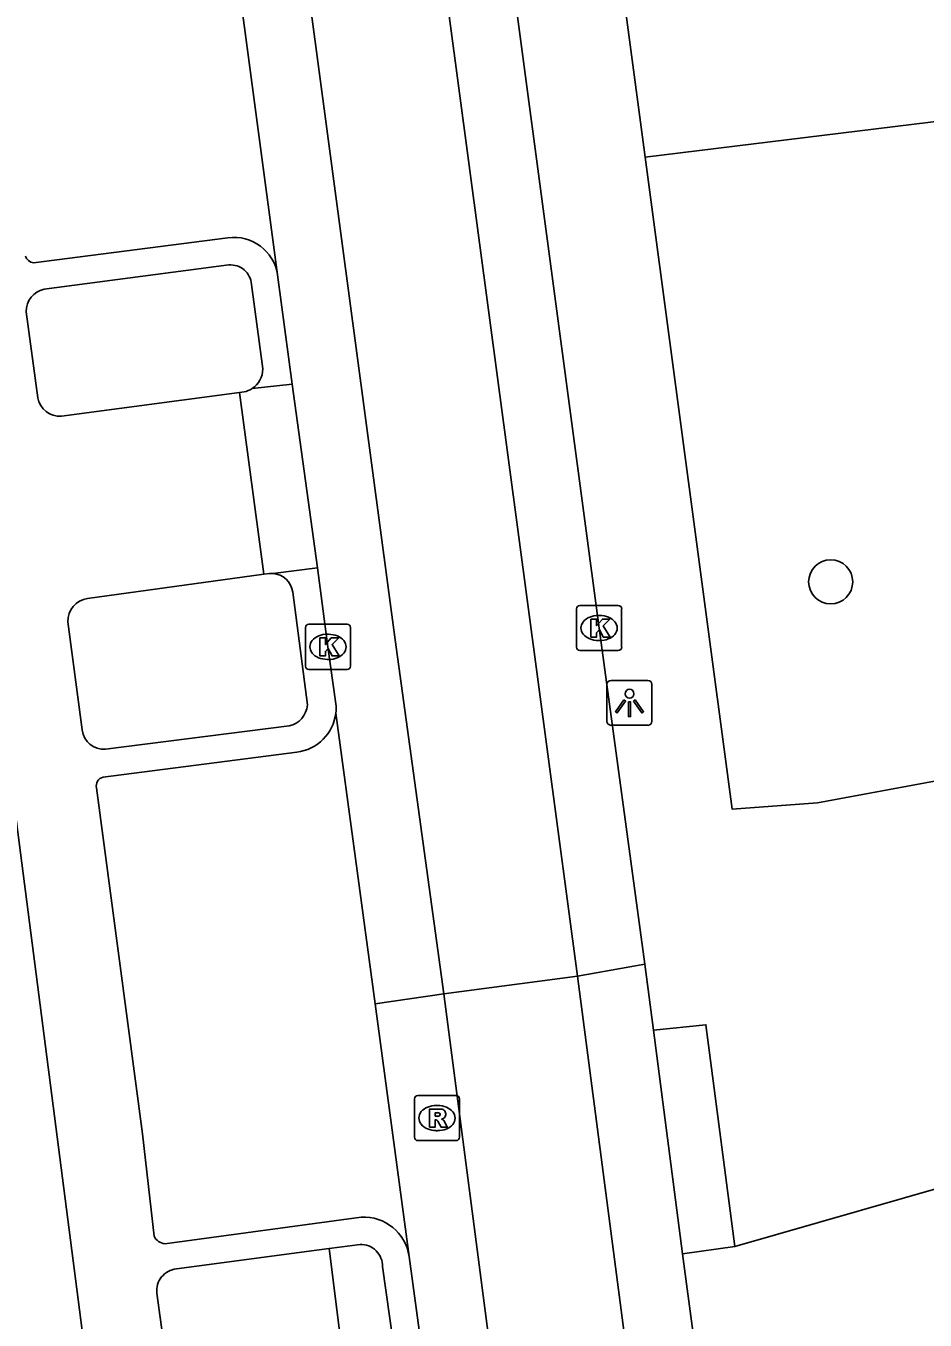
# Model space of a CAD drawing. Extents: x 160557 to 161245, y 385330 to 386505.
# Drawn here: x 161094.49 to 161114.41, y 385784.62 to 385813.31 of the extents above; entities that cross this region are included whole.
import ezdxf

# ---------------------------------------------------------------- set-up
doc = ezdxf.new("R2010")
doc.units = 0
for name, color, linetype in [('IMGEO_Boom', 7, 'Continuous'), ('IMGEO_Groenvoorziening', 7, 'Continuous'), ('IMGEO_Kolk', 7, 'Continuous'), ('IMGEO_Lichtpunt', 7, 'Continuous'), ('IMGEO_Rijbaan_lokaal_gesloten', 7, 'Continuous'), ('IMGEO_Rijbaan_lokaal_open', 7, 'Continuous'), ('IMGEO_Rioolput', 7, 'Continuous'), ('IMGEO_Voetpad_open', 7, 'Continuous')]:
    doc.layers.add(name, color=color, linetype=linetype)

msp = doc.modelspace()

# ---------------------------------------------------------------- linework, layer by layer
at = {"layer": 'IMGEO_Boom'}
msp.add_circle((161112.32, 385800.984), 0.489, dxfattribs=at)
at = {"layer": 'IMGEO_Groenvoorziening'}
msp.add_lwpolyline([(161101.206, 385786.207), (161103.608, 385767.064)], dxfattribs=at)
at = {"layer": 'IMGEO_Kolk'}
for p, q in [((161106.687, 385799.535), (161106.687, 385800.387)), ((161106.762, 385800.461), (161107.614, 385800.461)), ((161107.688, 385800.387), (161107.688, 385799.535)), ((161100.68, 385799.118), (161100.68, 385799.97)), ((161100.755, 385800.044), (161101.607, 385800.044)), ((161101.681, 385799.97), (161101.681, 385799.118)), ((161107.175, 385800.241), (161107.2, 385800.241)), ((161101.168, 385799.824), (161101.193, 385799.824)), ((161107.198, 385799.681), (161107.173, 385799.681)), ((161107.614, 385799.461), (161106.762, 385799.461)), ((161101.191, 385799.264), (161101.166, 385799.264)), ((161101.607, 385799.044), (161100.755, 385799.044))]:
    msp.add_line(p, q, dxfattribs=at)
for points in [[(161106.687, 385799.535), (161106.687, 385800.387)], [(161106.762, 385800.461), (161107.614, 385800.461)], [(161107.688, 385800.387), (161107.688, 385799.535)], [(161100.68, 385799.118), (161100.68, 385799.97)], [(161100.755, 385800.044), (161101.607, 385800.044)], [(161101.681, 385799.97), (161101.681, 385799.118)], [(161107.008, 385800.161), (161107.131, 385800.161), (161107.131, 385800.01), (161107.261, 385800.161), (161107.425, 385800.161), (161107.279, 385800.01), (161107.432, 385799.761), (161107.28, 385799.761), (161107.195, 385799.925), (161107.131, 385799.858), (161107.131, 385799.761), (161107.008, 385799.761), (161107.008, 385800.161)], [(161101.001, 385799.744), (161101.124, 385799.744), (161101.124, 385799.593), (161101.254, 385799.744), (161101.418, 385799.744), (161101.272, 385799.593), (161101.425, 385799.344), (161101.273, 385799.344), (161101.188, 385799.508), (161101.124, 385799.441), (161101.124, 385799.344), (161101.001, 385799.344), (161101.001, 385799.744)], [(161107.614, 385799.461), (161106.762, 385799.461)], [(161101.607, 385799.044), (161100.755, 385799.044)]]:
    msp.add_lwpolyline(points, dxfattribs=at)
for centre, start, end in [((161106.764, 385800.385), 91.552, 178.448), ((161106.764, 385800.385), 91.552, 178.448), ((161107.612, 385800.385), 1.552, 88.448), ((161107.612, 385800.385), 1.552, 88.448), ((161100.757, 385799.968), 91.552, 178.448), ((161100.757, 385799.968), 91.552, 178.448), ((161101.605, 385799.968), 1.552, 88.448), ((161101.605, 385799.968), 1.552, 88.448), ((161106.764, 385799.537), 181.552, 268.448), ((161106.764, 385799.537), 181.552, 268.448), ((161107.612, 385799.537), 271.552, 358.448), ((161107.612, 385799.537), 271.552, 358.448), ((161100.757, 385799.12), 181.552, 268.448), ((161100.757, 385799.12), 181.552, 268.448), ((161101.605, 385799.12), 271.552, 358.448), ((161101.605, 385799.12), 271.552, 358.448)]:
    msp.add_arc(centre, 0.0765, start, end, dxfattribs=at)
for centre, major_axis, ratio, start_param, end_param in [((161107.174, 385799.961), (-0.387, 0.002), 0.722429, 4.712389, 7.853982), ((161107.199, 385799.961), (-0.39, 0.002), 0.717154, 1.570796, 4.712389), ((161101.167, 385799.544), (-0.387, 0.002), 0.722429, 4.712389, 7.853982), ((161101.192, 385799.544), (-0.39, 0.002), 0.717154, 1.570796, 4.712389)]:
    msp.add_ellipse(centre, major_axis=major_axis, ratio=ratio, start_param=start_param, end_param=end_param, dxfattribs=at)
at = {"layer": 'IMGEO_Lichtpunt'}
for p, q in [((161107.363, 385798.706), (161107.363, 385797.899)), ((161107.363, 385798.706), (161107.363, 385797.899)), ((161108.265, 385798.801), (161107.457, 385798.801)), ((161108.265, 385798.801), (161107.457, 385798.801)), ((161108.359, 385797.899), (161108.359, 385798.706)), ((161108.359, 385797.899), (161108.359, 385798.706)), ((161107.457, 385797.805), (161108.265, 385797.805)), ((161107.457, 385797.805), (161108.265, 385797.805))]:
    msp.add_line(p, q, dxfattribs=at)
for points in [[(161107.737, 385798.37), (161107.776, 385798.342), (161107.588, 385798.08), (161107.55, 385798.107), (161107.737, 385798.37)], [(161107.839, 385798.322), (161107.886, 385798.322), (161107.886, 385798), (161107.839, 385798), (161107.839, 385798.322)], [(161107.949, 385798.342), (161107.987, 385798.369), (161108.174, 385798.107), (161108.135, 385798.079), (161107.949, 385798.342)]]:
    msp.add_lwpolyline(points, dxfattribs=at)
msp.add_circle((161107.862, 385798.504), 0.0994, dxfattribs=at)
for centre, start, end in [((161107.457, 385798.706), 90, 180), ((161107.457, 385798.706), 90, 180), ((161108.265, 385798.706), 0, 90), ((161108.265, 385798.706), 0, 90), ((161107.457, 385797.899), 180, 270), ((161107.457, 385797.899), 180, 270), ((161108.265, 385797.899), 270, 0), ((161108.265, 385797.899), 270, 360)]:
    msp.add_arc(centre, 0.0946, start, end, dxfattribs=at)
at = {"layer": 'IMGEO_Rijbaan_lokaal_gesloten'}
for points in [[(161106.707, 385792.242), (161107.869, 385792.45), (161108.204, 385792.51)], [(161108.204, 385792.51), (161108.393, 385791.052)], [(161113.427, 385740.879), (161106.707, 385792.242)], [(161102.224, 385791.629), (161103.751, 385791.851)], [(161103.751, 385791.851), (161110.443, 385740.527)], [(161102.98, 385786.036), (161102.224, 385791.629)], [(161108.393, 385791.052), (161109.039, 385786.09)], [(161105.39, 385767.622), (161103.667, 385780.796), (161103.302, 385783.639), (161102.98, 385786.036)], [(161109.284, 385784.23), (161109.279, 385784.269), (161109.039, 385786.09)]]:
    msp.add_lwpolyline(points, dxfattribs=at)
at = {"layer": 'IMGEO_Rijbaan_lokaal_open'}
for points in [[(161099.92, 385843.054), (161106.707, 385792.242)], [(161103.751, 385791.851), (161102.669, 385799.702), (161096.923, 385842.687)], [(161101.922, 385839.331), (161101.949, 385839.14), (161104.211, 385822.264), (161107.188, 385799.961), (161108.204, 385792.51)], [(161097.109, 385829.938), (161100.064, 385807.789)], [(161100.384, 385805.367), (161100.064, 385807.789)], [(161100.948, 385801.293), (161100.384, 385805.367)], [(161101.356, 385798.283), (161101.181, 385799.544), (161100.948, 385801.293)], [(161101.353, 385798.077), (161102.224, 385791.629)], [(161106.707, 385792.242), (161103.751, 385791.851)]]:
    msp.add_lwpolyline(points, dxfattribs=at)
msp.add_arc((161100.393, 385798.194), 0.968, 353.0538, 5.2775, dxfattribs=at)
at = {"layer": 'IMGEO_Rioolput'}
for p, q in [((161103.095, 385788.675), (161103.095, 385789.527)), ((161103.17, 385789.601), (161104.022, 385789.601)), ((161103.583, 385789.381), (161103.608, 385789.381)), ((161104.096, 385789.527), (161104.096, 385788.675)), ((161103.606, 385788.821), (161103.581, 385788.821)), ((161104.022, 385788.601), (161103.17, 385788.601))]:
    msp.add_line(p, q, dxfattribs=at)
for points in [[(161103.095, 385788.675), (161103.095, 385789.527)], [(161103.17, 385789.601), (161104.022, 385789.601)], [(161104.096, 385789.527), (161104.096, 385788.675)], [(161103.684, 385789.299), (161103.432, 385789.301), (161103.432, 385788.901)], [(161103.432, 385788.901), (161103.556, 385788.901), (161103.556, 385789.063), (161103.567, 385789.063)], [(161103.61, 385789.22), (161103.556, 385789.22), (161103.556, 385789.139)], [(161103.556, 385789.139), (161103.608, 385789.139)], [(161103.614, 385789.034), (161103.685, 385788.901), (161103.825, 385788.901), (161103.76, 385789.027)], [(161104.022, 385788.601), (161103.17, 385788.601)]]:
    msp.add_lwpolyline(points, dxfattribs=at)
for centre, radius, start, end in [((161103.172, 385789.525), 0.0765, 91.552, 178.448), ((161103.172, 385789.525), 0.0765, 91.552, 178.448), ((161104.02, 385789.525), 0.0765, 1.552, 88.448), ((161104.02, 385789.525), 0.0765, 1.552, 88.448), ((161103.566, 385789.01), 0.0533, 26.0293, 88.6989), ((161103.592, 385789.328), 0.19, 274.7715, 282.9687), ((161103.616, 385789.124), 0.0964, 77.0061, 93.1865), ((161103.63, 385789.181), 0.0378, 276.6634, 79.6772), ((161103.683, 385789.189), 0.109, 350.3612, 89.416), ((161103.681, 385789.189), 0.112, 277.5842, 350.9817), ((161103.665, 385788.974), 0.108, 29.5134, 73.7905), ((161103.172, 385788.677), 0.0765, 181.552, 268.448), ((161103.172, 385788.677), 0.0765, 181.552, 268.448), ((161104.02, 385788.677), 0.0765, 271.552, 358.448), ((161104.02, 385788.677), 0.0765, 271.552, 358.448)]:
    msp.add_arc(centre, radius, start, end, dxfattribs=at)
for centre, major_axis, ratio, start_param, end_param in [((161103.582, 385789.101), (-0.387, 0.002), 0.722429, 4.712389, 7.853982), ((161103.607, 385789.101), (-0.39, 0.002), 0.717154, 1.570796, 4.712389)]:
    msp.add_ellipse(centre, major_axis=major_axis, ratio=ratio, start_param=start_param, end_param=end_param, dxfattribs=at)
at = {"layer": 'IMGEO_Voetpad_open'}
for points in [[(161108.212, 385810.396), (161105.573, 385830.161)], [(161115.311, 385811.271), (161108.212, 385810.396)], [(161124.515, 385797.853), (161115.877, 385796.789), (161115.416, 385796.717), (161112.027, 385796.087), (161110.14, 385795.945), (161109.483, 385800.875), (161108.212, 385810.396)], [(161098.965, 385808.61), (161094.653, 385808.053)], [(161094.892, 385807.47), (161098.984, 385808.008)], [(161099.485, 385807.578), (161099.735, 385805.704)], [(161094.751, 385805.063), (161094.495, 385806.97)], [(161099.218, 385805.178), (161095.276, 385804.655)], [(161099.32, 385805.192), (161099.218, 385805.178)], [(161099.76, 385801.152), (161099.218, 385805.178)], [(161099.501, 385805.268), (161100.384, 385805.367)], [(161095.852, 385800.617), (161099.76, 385801.152)], [(161099.76, 385801.152), (161099.882, 385801.169)], [(161100.948, 385801.293), (161099.956, 385801.17)], [(161100.4, 385800.753), (161100.726, 385798.257)], [(161093.658, 385800.418), (161096.873, 385775.58)], [(161095.734, 385797.701), (161095.413, 385800.099)], [(161100.318, 385797.79), (161096.248, 385797.275)], [(161096.198, 385796.654), (161100.491, 385797.209)], [(161097.33, 385786.485), (161097.068, 385788.754), (161096.053, 385796.416)], [(161108.393, 385791.052), (161109.556, 385791.169), (161110.193, 385786.256)], [(161110.193, 385786.256), (161115.754, 385787.853)], [(161101.916, 385786.906), (161097.565, 385786.316)], [(161097.823, 385785.757), (161101.206, 385786.207)], [(161101.206, 385786.207), (161101.892, 385786.298)], [(161109.039, 385786.09), (161110.193, 385786.256)], [(161102.392, 385785.808), (161102.705, 385783.555), (161104.773, 385767.701)], [(161099.765, 385767.038), (161097.713, 385782.852), (161097.389, 385785.218)]]:
    msp.add_lwpolyline(points, dxfattribs=at)
for centre, radius, start, end in [((161099.1, 385807.645), 0.974, 8.4967, 97.9807), ((161094.684, 385808.264), 0.214, 196.1363, 261.5851), ((161099.023, 385807.546), 0.463, 3.9317, 94.7904), ((161094.986, 385806.987), 0.492, 101.0623, 182.0385), ((161099.208, 385805.706), 0.527, 303.7589, 359.7964), ((161099.199, 385805.735), 0.556, 282.6104, 302.9436), ((161095.235, 385805.145), 0.491, 189.5529, 274.7425), ((161099.925, 385800.714), 0.457, 86.132, 95.4164), ((161099.928, 385800.695), 0.476, 7.0231, 86.5691), ((161095.937, 385800.1), 0.524, 99.3292, 180.1089), ((161100.201, 385798.304), 0.527, 282.8189, 354.8962), ((161100.367, 385798.194), 0.993, 277.1799, 353.2176), ((161096.21, 385797.752), 0.478, 186.0918, 274.6048), ((161096.239, 385796.466), 0.193, 102.2936, 195.0032), ((161101.964, 385785.879), 1.028, 8.7715, 92.6849), ((161097.586, 385786.593), 0.278, 202.8678, 265.6887), ((161101.905, 385785.812), 0.487, 359.5835, 91.574), ((161097.873, 385785.273), 0.487, 95.8683, 186.45)]:
    msp.add_arc(centre, radius, start, end, dxfattribs=at)

doc.saveas('drawing.dxf')
